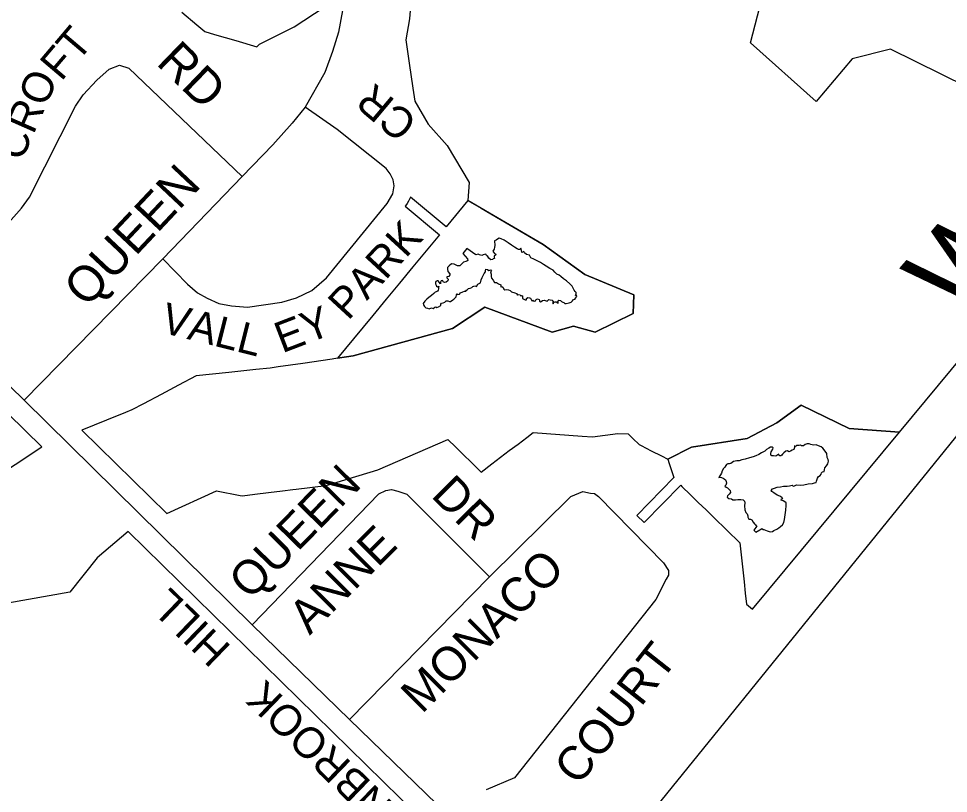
# Model space of a CAD drawing. Extents: x 586326 to 623965, y 4819854 to 4857850.
# Drawn here: x 596149 to 596691, y 4838360 to 4838812 of the extents above; entities that cross this region are included whole.
import ezdxf

# ---------------------------------------------------------------- set-up
doc = ezdxf.new("R2010")
doc.units = 0
for name, color, linetype in [('Cemeteries', 7, 'Continuous'), ('Major Rds and Hwys', 7, 'Continuous'), ('Major Rds Lbls', 7, 'Continuous'), ('Minor Rd Lbls', 7, 'Continuous'), ('Minor Rds', 7, 'Continuous'), ('Park Outlines', 7, 'Continuous'), ('Proposed Secondary Rds', 7, 'Continuous'), ('School Syms_Lbls', 7, 'Continuous'), ('Secondary Rds Lbls', 7, 'Continuous'), ('SWM Ponds', 7, 'Continuous')]:
    doc.layers.add(name, color=color, linetype=linetype)

msp = doc.modelspace()

# ---------------------------------------------------------------- linework, layer by layer
at = {"layer": 'Cemeteries'}
for p, q in [((596212.68, 4838512.73), (596194.63, 4838497.51)), ((596429.57, 4838300.33), (596212.69, 4838512.74)), ((596194.63, 4838497.51), (596178.76, 4838477.41)), ((596178.76, 4838477.41), (596142.51, 4838471.02))]:
    msp.add_line(p, q, dxfattribs=at)
at = {"layer": 'Major Rds and Hwys'}
msp.add_lwpolyline([(596893.45, 4838812.42), (596728.2, 4838608.68), (596499.07, 4838326.16), (596465.24, 4838284.44)], dxfattribs=at)
at = {"layer": 'Minor Rds'}
for points in [[(596095.29, 4838644.51), (596143.18, 4838692.98), (596150.51, 4838701.15), (596155.23, 4838707.59), (596181.89, 4838760.74), (596186.41, 4838767.33), (596194.4, 4838775.94), (596201.6, 4838782.33), (596207.53, 4838784.65), (596213.08, 4838782.85), (596279.21, 4838719.8)], [(596232.88, 4838671.74), (596247.19, 4838656.86), (596253.01, 4838651.8), (596258.68, 4838648.72), (596265.5, 4838645.59), (596272.93, 4838644.32), (596282.21, 4838643.48), (596302.17, 4838646.4), (596310.74, 4838648.97), (596319.67, 4838653.28), (596328.31, 4838660.67), (596363.64, 4838703.96), (596367.02, 4838709.57), (596367.77, 4838714.2), (596367.15, 4838717.72), (596365.39, 4838721.29), (596363.04, 4838724.31), (596334.43, 4838747.17), (596315.79, 4838760.14)], [(596285.01, 4838458.44), (596358.84, 4838534.77), (596362.94, 4838536.75), (596366.19, 4838537.23), (596369.93, 4838536.38), (596375.05, 4838534.48), (596423.37, 4838486.35)], [(596423.37, 4838486.35), (596470.63, 4838533.23), (596475.45, 4838535.06), (596477.76, 4838536.12), (596482.15, 4838535.05), (596484.48, 4838534.88), (596486.8, 4838533.24), (596524.77, 4838494.51), (596527.64, 4838490.03), (596527.64, 4838487.33), (596526.22, 4838484.93), (596520.21, 4838473.1), (596437.79, 4838369.17), (596421.3, 4838362.15)], [(596341.74, 4838403.2), (596423.37, 4838486.35)]]:
    msp.add_lwpolyline(points, dxfattribs=at)
at = {"layer": 'Park Outlines'}
for points in [[(596716.47, 4838764.68), (596657.02, 4838793.89), (596634.68, 4838788.36), (596613.77, 4838763.41), (596575.43, 4838797.54), (596583.65, 4838829.19)], [(596377.65, 4838824.1), (596376.71, 4838811.67), (596374.5, 4838799.43), (596376.52, 4838785.81), (596378.68, 4838771.28), (596379.8, 4838763.7), (596387.5, 4838750.17), (596398.59, 4838737.74), (596411.45, 4838716.15), (596410.66, 4838705.78), (596418.43, 4838701.22), (596454.55, 4838680.01), (596478.87, 4838662.66), (596507.46, 4838650.82), (596507.08, 4838639.84), (596484.87, 4838629.01), (596472.27, 4838632.55), (596459.77, 4838629.01), (596420.54, 4838643.49), (596401.67, 4838631.19), (596343.83, 4838615.09), (596339.87, 4838614.51), (596334.66, 4838613.75), (596331.65, 4838613.31), (596314.4, 4838610.79), (596300.14, 4838608.7), (596295.37, 4838608), (596287.15, 4838607.13), (596271.33, 4838605.46), (596252.26, 4838603.44), (596242.04, 4838598.04), (596231.82, 4838592.65), (596221.6, 4838587.25), (596214.9, 4838583.71), (596211.08, 4838582.15), (596199.98, 4838577.62), (596185.68, 4838571.78), (596235.17, 4838523.32), (596264.21, 4838536.57), (596278.04, 4838533.8), (596279.23, 4838533.56), (596286.45, 4838534.45), (596294.5, 4838535.45), (596302.56, 4838536.44), (596308.59, 4838537.19), (596310.61, 4838537.44), (596328.12, 4838539.61), (596358.3, 4838548.68), (596399.01, 4838566.46), (596403.58, 4838561.98), (596408.11, 4838557.54), (596412.65, 4838553.1), (596418.15, 4838547.72), (596418.42, 4838547.45), (596424.62, 4838552.15), (596429.73, 4838556.03), (596434.84, 4838559.91), (596439.95, 4838563.78), (596445.06, 4838567.66), (596448.81, 4838570.51), (596477.34, 4838568.34), (596483.34, 4838567.89), (596498.16, 4838569.9), (596504.14, 4838569.67), (596506.81, 4838567.06), (596510.49, 4838563.45), (596511.61, 4838562.89), (596517.56, 4838559.89), (596523.5, 4838556.88), (596527.33, 4838554.95), (596541.13, 4838561.9), (596573.58, 4838566.91), (596590.84, 4838576.12), (596604.9, 4838586.46), (596632.87, 4838572.75), (596662.29, 4838570.68), (596729.59, 4838651.61)], [(596243.91, 4838815.48), (596252.68, 4838808.14), (596257.29, 4838804.27), (596263.08, 4838802.56), (596275.39, 4838798.91), (596287.7, 4838795.26), (596289.32, 4838796.91), (596309.47, 4838806.93), (596326.86, 4838818.49)], [(596115.48, 4838531.22), (596162.27, 4838562.09), (596063.27, 4838659.04)]]:
    msp.add_lwpolyline(points, dxfattribs=at)
for points in [[(596377.19, 4838707.57), (596376.9, 4838706.85), (596376.15, 4838705.32), (596375.27, 4838703.88), (596374.26, 4838702.52), (596374.11, 4838702.34), (596394.15, 4838685.79), (596386.39, 4838676.39), (596378.62, 4838666.99), (596370.86, 4838657.59), (596363.1, 4838648.18), (596355.33, 4838638.78), (596344.07, 4838625.14), (596334.66, 4838613.75), (596343.83, 4838615.09), (596401.67, 4838631.19), (596420.54, 4838643.49), (596459.77, 4838629.01), (596472.27, 4838632.55), (596484.87, 4838629.01), (596507.08, 4838639.84), (596507.46, 4838650.82), (596478.87, 4838662.66), (596454.55, 4838680.01), (596410.66, 4838705.78), (596397.97, 4838690.42)], [(596604.9, 4838586.46), (596590.84, 4838576.12), (596573.58, 4838566.92), (596541.13, 4838561.9), (596527.33, 4838554.95), (596528.1, 4838552.5), (596530.73, 4838544.18), (596509.14, 4838522.13), (596513.42, 4838517.94), (596534.77, 4838539.74), (596535.48, 4838539.04), (596540.45, 4838534.19), (596544.99, 4838529.76), (596549.54, 4838525.33), (596554.08, 4838520.89), (596569.16, 4838506.17), (596571.69, 4838483.42), (596572.41, 4838476.91), (596573.13, 4838470.4), (596576.53, 4838467.57), (596662.23, 4838570.68), (596632.87, 4838572.75)]]:
    msp.add_lwpolyline(points, close=True, dxfattribs=at)
at = {"layer": 'Proposed Secondary Rds'}
for points in [[(596313.01, 4838973.25), (596338.61, 4838862.45), (596340.59, 4838841.71), (596339.65, 4838829.3), (596337.64, 4838816.39), (596335.22, 4838803.8), (596331.87, 4838792.61), (596327.32, 4838780.33), (596315.79, 4838760.14)], [(596315.79, 4838760.14), (596308.26, 4838750.7), (596297.02, 4838738.13), (596279.21, 4838719.8)], [(596279.21, 4838719.8), (596232.88, 4838671.74)], [(596232.88, 4838671.74), (596152.09, 4838589.36)], [(596095.29, 4838644.51), (596152.09, 4838589.36)], [(596152.09, 4838589.36), (596285.01, 4838458.44)], [(596285.01, 4838458.44), (596341.74, 4838403.2)], [(596341.74, 4838403.2), (596405.38, 4838341.51), (596465.24, 4838284.44)]]:
    msp.add_lwpolyline(points, dxfattribs=at)
at = {"layer": 'SWM Ponds'}
for points in [[(596405.92, 4838667.7), (596404.63, 4838667.62), (596402.8, 4838668.65), (596401.22, 4838668.8), (596399.84, 4838667.64), (596398.78, 4838666.71), (596398.87, 4838665.7), (596399.04, 4838664.28), (596400.19, 4838662.97), (596400.16, 4838662.32), (596399.65, 4838661.5), (596398.39, 4838661.2), (596398.39, 4838660.59), (596399.2, 4838659.85), (596399.02, 4838658.88), (596398.06, 4838658.08), (596397.05, 4838657.92), (596396.28, 4838658.31), (596396.06, 4838659.16), (596395.22, 4838658.87), (596394.75, 4838658.09), (596394.77, 4838657.21), (596393.94, 4838658.18), (596393.37, 4838658.83), (596392.74, 4838658.98), (596392.11, 4838658.53), (596391.8, 4838657.96), (596391.87, 4838657.09), (596392.14, 4838656.4), (596392.34, 4838655.7), (596393.06, 4838655.41), (596393.69, 4838655.87), (596393.62, 4838655.25), (596393.54, 4838654.29), (596393.29, 4838653.54), (596392.97, 4838652.78), (596392.17, 4838652.45), (596391.55, 4838652.26), (596390.77, 4838651.52), (596389.52, 4838650.27), (596387.94, 4838649.2), (596386.78, 4838648.14), (596385.59, 4838646.97), (596384.57, 4838645.67), (596384.79, 4838644.82), (596385.36, 4838643.9), (596386.14, 4838643.09), (596387.15, 4838642.91), (596388.21, 4838642.62), (596389.51, 4838643.24), (596390.44, 4838642.71), (596391.38, 4838643.47), (596391.99, 4838643.73), (596392.56, 4838643.42), (596393.48, 4838643.65), (596394.96, 4838644.59), (596394.87, 4838645.34), (596395.31, 4838645.88), (596396.22, 4838646.11), (596397.17, 4838646.38), (596398.06, 4838647.25), (596399, 4838647.33), (596400.03, 4838646.92), (596400.64, 4838646.92), (596402, 4838647.89), (596402.58, 4838648.18), (596403.19, 4838648.72), (596403.84, 4838649.63), (596403.97, 4838650.75), (596404.41, 4838651.22), (596404.93, 4838651.02), (596405.78, 4838651.16), (596406.43, 4838651.93), (596407.67, 4838652.46), (596408.68, 4838652.96), (596409.48, 4838652.94), (596409.91, 4838653.42), (596410.44, 4838653.75), (596411.13, 4838654.36), (596412.04, 4838654.66), (596413.03, 4838654.98), (596413.63, 4838655.55), (596414.73, 4838655.95), (596415.79, 4838655.66), (596416.52, 4838656.88), (596417.31, 4838657.25), (596418.12, 4838657.77), (596418.36, 4838659.49), (596419, 4838660.8), (596419.61, 4838662.02), (596420.19, 4838663.11), (596420.9, 4838664.19), (596420.97, 4838664.88), (596421.24, 4838665.75), (596422.06, 4838665.58), (596422.92, 4838664.97), (596424, 4838665.21), (596424.42, 4838664.88), (596423.8, 4838664.09), (596424.26, 4838662.78), (596424.27, 4838661.49), (596424.37, 4838660.4), (596425.42, 4838659.23), (596426.14, 4838657.99), (596427.31, 4838657.85), (596428.52, 4838657.22), (596429.82, 4838656.47), (596429.88, 4838655.41), (596430.55, 4838655.67), (596431.33, 4838655.02), (596431.64, 4838654.03), (596432.22, 4838653.65), (596433, 4838653.86), (596434.32, 4838653.56), (596435.28, 4838653.23), (596436.21, 4838652.43), (596438.09, 4838651.86), (596439.06, 4838651.56), (596439.55, 4838650.63), (596440.07, 4838650.96), (596441.26, 4838650.64), (596441.52, 4838650.04), (596442.05, 4838650.37), (596442.61, 4838650.22), (596442.51, 4838649.4), (596442.56, 4838648.69), (596443.35, 4838648.14), (596444.12, 4838647.74), (596444.83, 4838647.78), (596444.82, 4838648.55), (596445.59, 4838649.1), (596446.59, 4838648.89), (596447.29, 4838648.74), (596447.51, 4838648), (596447.93, 4838647.33), (596448.62, 4838647.54), (596449.4, 4838647.13), (596450.06, 4838647.29), (596450.42, 4838648.09), (596451.34, 4838648.34), (596452.17, 4838648.08), (596452.49, 4838647.63), (596452.49, 4838647.02), (596453.07, 4838646.63), (596453.4, 4838646.86), (596454.17, 4838647.38), (596455.12, 4838647.53), (596456.38, 4838647.23), (596456.96, 4838647.11), (596457.8, 4838648.01), (596458.73, 4838647.9), (596459.87, 4838647.54), (596460.47, 4838647.01), (596460.31, 4838646.46), (596460.18, 4838645.95), (596460.4, 4838645.44), (596460.62, 4838646.08), (596460.95, 4838646.5), (596461.53, 4838646.72), (596462.19, 4838646.61), (596462.81, 4838646.2), (596463.37, 4838645.69), (596463.36, 4838646.38), (596463.21, 4838646.97), (596463.7, 4838647.6), (596464.63, 4838647.48), (596465.34, 4838646.92), (596466.01, 4838646.4), (596466.61, 4838646.21), (596467.14, 4838645.59), (596468.08, 4838645.67), (596469.74, 4838646.06), (596470.88, 4838646.39), (596471.73, 4838647.21), (596472.24, 4838647.96), (596473.28, 4838648.17), (596473.22, 4838648.69), (596474.2, 4838649.68), (596473.93, 4838650.3), (596473.48, 4838650.25), (596473.81, 4838651.27), (596473.9, 4838652.08), (596473.22, 4838652.68), (596472.59, 4838653.51), (596472.14, 4838654.67), (596471.43, 4838655.84), (596470.16, 4838657.17), (596468.16, 4838658.93), (596466.51, 4838660.02), (596464.82, 4838661.41), (596463.88, 4838662.21), (596462.63, 4838662.69), (596461.4, 4838663.88), (596460.49, 4838665.06), (596458.47, 4838666.1), (596456.4, 4838667.44), (596454.72, 4838668.49), (596452.98, 4838669.65), (596451.51, 4838670.45), (596449.14, 4838671.49), (596447.41, 4838672.31), (596446.66, 4838673.77), (596444.83, 4838674.25), (596443.7, 4838675.27), (596443.24, 4838675.9), (596442.23, 4838675.47), (596441.91, 4838676.53), (596441.84, 4838677.47), (596441.55, 4838677.97), (596440.97, 4838677.06), (596440.26, 4838677.07), (596439.48, 4838677.49), (596437.87, 4838678.54), (596436.17, 4838679.66), (596434.25, 4838681.1), (596431.76, 4838682.5), (596430.06, 4838683.36), (596428.86, 4838683.82), (596428.04, 4838683.11), (596427.14, 4838682.66), (596426.28, 4838682.25), (596426.28, 4838681.3), (596426.46, 4838680.48), (596426.34, 4838679.56), (596426.25, 4838678.48), (596425.98, 4838677.27), (596425.31, 4838676.24), (596425.72, 4838675.65), (596426.2, 4838674.87), (596426.93, 4838674.47), (596426.86, 4838673.81), (596426.04, 4838673.37), (596425.98, 4838672.6), (596426.17, 4838671.98), (596425.45, 4838671.66), (596425.05, 4838671.23), (596424.07, 4838671.19), (596422.92, 4838672.15), (596422.25, 4838673.02), (596421.59, 4838673.73), (596421.2, 4838674.44), (596420.47, 4838674.24), (596419.64, 4838673.99), (596418.74, 4838673.73), (596417.4, 4838674.09), (596416.6, 4838674.45), (596415.32, 4838674.03), (596410.16, 4838677.72), (596407.69, 4838674.91), (596410.54, 4838671.81), (596410.72, 4838670.65), (596410.11, 4838670.38), (596409.44, 4838670.23), (596408.17, 4838669.73), (596407.18, 4838668.89)], [(596578.6, 4838556.96), (596576.99, 4838556.4), (596574.81, 4838555.69), (596572.3, 4838554.98), (596570.46, 4838554.54), (596568.89, 4838553.94), (596567.5, 4838553.99), (596565.47, 4838553.56), (596564.73, 4838553.03), (596564, 4838552.43), (596563.12, 4838552.21), (596562.2, 4838552.21), (596561.52, 4838551.83), (596561.05, 4838551.23), (596560.51, 4838550.29), (596559.69, 4838549.49), (596559.01, 4838548.2), (596558.44, 4838546.8), (596556.96, 4838544.26), (596557.61, 4838544.38), (596558.54, 4838544.21), (596559.56, 4838543.92), (596560.1, 4838543.56), (596560.88, 4838542.95), (596561.28, 4838541.95), (596561.37, 4838540.92), (596561.12, 4838539.82), (596560.56, 4838539.11), (596561.29, 4838538.69), (596561.95, 4838538.17), (596562.58, 4838537.62), (596563.54, 4838536.6), (596563.86, 4838535.44), (596562.95, 4838534.55), (596562.04, 4838533.61), (596561.85, 4838532.78), (596562.89, 4838532.03), (596564.31, 4838531.77), (596565.21, 4838531.33), (596566.74, 4838531.3), (596568.11, 4838531.47), (596569.75, 4838531.49), (596571.07, 4838531.18), (596571.96, 4838530.41), (596572.08, 4838529.47), (596571.85, 4838527.77), (596572.1, 4838525.43), (596572.65, 4838523.89), (596573.41, 4838523.1), (596573.89, 4838521.88), (596573.84, 4838521.08), (596574.52, 4838520.03), (596575.44, 4838519.96), (596576.24, 4838519.63), (596577.02, 4838518.28), (596577.82, 4838517.24), (596578.4, 4838516.73), (596578.8, 4838516.13), (596579.15, 4838515.85), (596577.37, 4838513.56), (596578.51, 4838512.38), (596580.92, 4838513.84), (596581.97, 4838514.58), (596582.74, 4838514.03), (596583.29, 4838514), (596585.1, 4838513.22), (596586.87, 4838512.67), (596588.17, 4838512.87), (596589.03, 4838513.3), (596590.76, 4838514.1), (596591.89, 4838514.97), (596592.98, 4838515.61), (596594.01, 4838516.76), (596594.81, 4838517.96), (596595.33, 4838519.7), (596595.69, 4838522.41), (596595.97, 4838525.18), (596596.25, 4838527.95), (596596.17, 4838529.51), (596595.5, 4838530.16), (596594.39, 4838530.57), (596593.34, 4838531.08), (596593.44, 4838531.77), (596594.22, 4838532.01), (596593.78, 4838532.61), (596592.55, 4838533.38), (596591.05, 4838534.03), (596589.07, 4838535.25), (596587.81, 4838536.04), (596587.54, 4838536.7), (596588.28, 4838537.56), (596589.49, 4838538.11), (596591.07, 4838538.63), (596592.94, 4838538.86), (596594.61, 4838539.25), (596596.77, 4838539.19), (596598.23, 4838539.48), (596599.65, 4838539.8), (596600.34, 4838539.26), (596601.16, 4838539.4), (596602.26, 4838539.9), (596604.58, 4838539.78), (596606.6, 4838539.96), (596609.08, 4838540.55), (596611.65, 4838540.76), (596612.84, 4838541.2), (596613.69, 4838541.37), (596613.88, 4838542.2), (596614.45, 4838543.84), (596615.16, 4838544.84), (596616.09, 4838545.36), (596616.68, 4838546.19), (596616.8, 4838547.01), (596617.39, 4838547.52), (596618.43, 4838547.69), (596618.62, 4838548.77), (596618.86, 4838549.82), (596619.73, 4838551.02), (596620.57, 4838552.26), (596620.82, 4838553.82), (596620.66, 4838554.79), (596620.18, 4838556.01), (596619.94, 4838558.28), (596619.01, 4838559.59), (596617.6, 4838561.27), (596616.58, 4838562.13), (596615.15, 4838562.8), (596613.78, 4838563.22), (596612.11, 4838563.16), (596610.68, 4838563.49), (596609.72, 4838563.92), (596608.53, 4838563.81), (596607.21, 4838563.54), (596606.33, 4838562.67), (596605.21, 4838562.65), (596604.52, 4838563.17), (596603.89, 4838562.95), (596602.21, 4838562.96), (596601.97, 4838562.39), (596601, 4838562.67), (596601, 4838561.83), (596600.67, 4838560.52), (596599.81, 4838560.15), (596598.7, 4838559.67), (596597.77, 4838559.28), (596597.09, 4838559.83), (596596.02, 4838559.54), (596594.81, 4838558.66), (596594.12, 4838557.77), (596593.68, 4838557.21), (596593.11, 4838556.81), (596592.44, 4838556.87), (596592.05, 4838557.37), (596591.92, 4838557.87), (596590.15, 4838556.77), (596588.76, 4838556.82), (596587.92, 4838556.83), (596587.32, 4838557.23), (596587.2, 4838558.24), (596587.48, 4838559.25), (596588.36, 4838560.71), (596588.62, 4838561.64), (596588.08, 4838562.03), (596587.12, 4838561.88), (596586.09, 4838561.31), (596584.81, 4838560.5), (596583.74, 4838559.64), (596581.93, 4838558.65), (596580.33, 4838557.68)]]:
    msp.add_lwpolyline(points, close=True, dxfattribs=at)

# ---------------------------------------------------------------- texts
at = {"layer": 'Major Rds Lbls'}
msp.add_text('WEST', height=49.998, rotation=49.2466, dxfattribs=at).set_placement((596699.77, 4838633.29))
at = {"layer": 'Minor Rd Lbls'}
for s, height, rotation, p in [('FT', 18, 49.7314, (596173.67, 4838774.73)), ('RD', 20.7, 315.9385, (596228.42, 4838785.41)), ('CRO', 18, 66.1847, (596150.41, 4838727.79)), ('CR', 18, 140.027, (596382.29, 4838752.57)), ('PARK', 18, 47.348, (596340.91, 4838635.28)), ('VALL', 18, 345.8853, (596230.93, 4838629.02)), ('EY', 18, 20.9858, (596302.43, 4838616.55)), ('QUEEN', 19.8, 45.6278, (596283.75, 4838472.27)), ('DR', 19.8, 314.7101, (596388.61, 4838533.37)), ('ANNE', 19.8, 44.9109, (596318.49, 4838451.98)), ('MONACO', 19.8, 44.9109, (596383.84, 4838406.04)), ('COURT', 19.8, 51.6921, (596475.1, 4838364))]:
    msp.add_text(s, height=height, rotation=rotation, dxfattribs=at).set_placement(p)
at = {"layer": 'School Syms_Lbls'}
for s, p in [('EDENBROOK HILL DRIVE', (595941.87, 4838735.63)), ('PUBLIC SCHOOL', (596066.68, 4838711.44)), ('ELEMENTRY   SEPARATE SCHOOL', (596626.75, 4837940.66))]:
    msp.add_text(s, height=25, rotation=52, dxfattribs=at).set_placement(p)
at = {"layer": 'Secondary Rds Lbls'}
for s, height, rotation, p in [('QUEEN   ', 20.7, 46.7264, (596188.49, 4838642.63)), ('EDENBROOK    HILL    ', 18, 135.9703, (596403.17, 4838320.02))]:
    msp.add_text(s, height=height, rotation=rotation, dxfattribs=at).set_placement(p)

doc.saveas('drawing.dxf')
